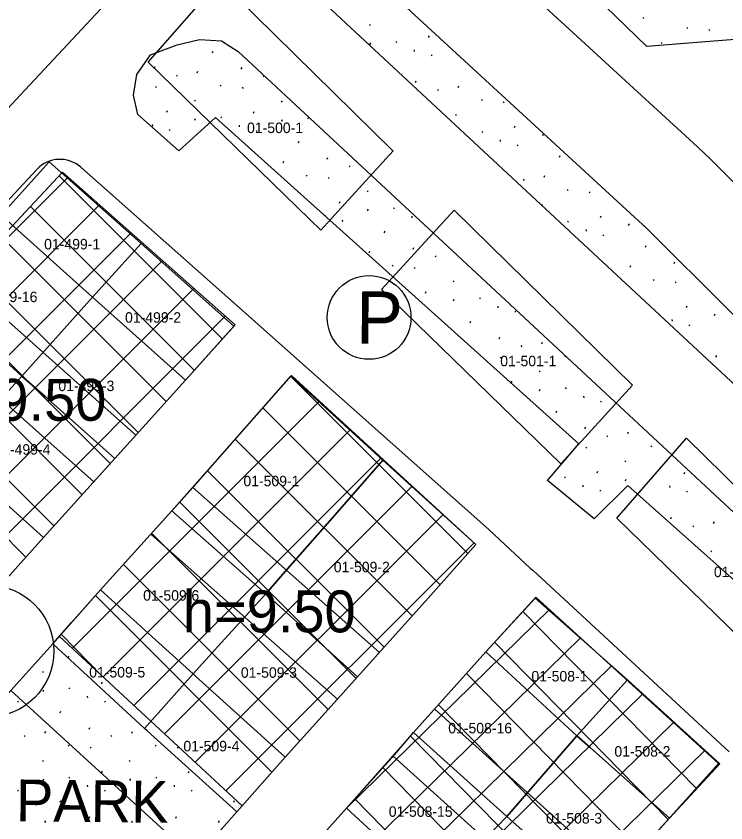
# Model space of a CAD drawing. Extents: x 413946 to 415528, y 4453939 to 4454944.
# Drawn here: x 415335.7 to 415403.5, y 4454656.4 to 4454733.5 of the extents above; entities that cross this region are included whole.
import ezdxf

# ---------------------------------------------------------------- set-up
doc = ezdxf.new("R2010")
doc.units = 0
for name, color, linetype in [('0_KADASTRO', 7, 'Continuous'), ('Level 27', 7, 'Continuous'), ('Level 29', 7, 'Continuous'), ('Level 30', 7, 'Continuous'), ('Level 34', 7, 'Continuous'), ('Level 41', 7, 'Continuous'), ('Level 48', 7, 'Continuous'), ('Level 57', 7, 'Continuous'), ('Level 58', 7, 'Continuous'), ('Level 59', 7, 'Continuous'), ('Level 62', 7, 'Continuous')]:
    doc.layers.add(name, color=color, linetype=linetype)

msp = doc.modelspace()

# ---------------------------------------------------------------- linework, layer by layer
at = {"layer": '0_KADASTRO'}
msp.add_lwpolyline([(415356.662, 4454735.447), (415371.67, 4454720.665), (415371.718, 4454720.618), (415364.825, 4454713.031), (415363.766, 4454714.061), (415348.316, 4454729.096), (415353.87, 4454735.447)], dxfattribs=at)
for points in [[(415334.271, 4454714.48), (415338.87, 4454719.58), (415347.64, 4454711.76), (415343.01, 4454706.657)], [(415370.619, 4454707.393), (415377.552, 4454714.948), (415394.57, 4454698.244), (415387.746, 4454690.728)], [(415327.488, 4454706.957), (415334.271, 4454714.48), (415343.01, 4454706.657), (415336.26, 4454699.11), (415333.525, 4454701.583), (415330.941, 4454703.883)], [(415343.01, 4454706.657), (415347.64, 4454711.76), (415356.5, 4454703.86), (415351.877, 4454698.724)], [(415320.738, 4454699.471), (415325.506, 4454704.758), (415326.014, 4454705.323), (415327.488, 4454706.957), (415330.941, 4454703.883), (415333.525, 4454701.583), (415336.26, 4454699.11), (415333.642, 4454696.258), (415329.46, 4454691.68), (415326.841, 4454693.986), (415325.599, 4454695.102)], [(415336.26, 4454699.11), (415343.01, 4454706.657), (415351.877, 4454698.724), (415345.139, 4454691.24), (415342.249, 4454693.817), (415338.5, 4454697.154)], [(415329.46, 4454691.68), (415333.642, 4454696.258), (415336.26, 4454699.11), (415338.5, 4454697.154), (415342.249, 4454693.817), (415345.139, 4454691.24), (415343.078, 4454688.951), (415338.328, 4454683.675), (415333.128, 4454688.34)], [(415350.57, 4454686.23), (415352.62, 4454688.48), (415361.94, 4454699.1), (415370.74, 4454691.069), (415366.141, 4454685.821), (415361.42, 4454680.44), (415359.55, 4454678.3)], [(415393.09, 4454685.528), (415399.748, 4454693.161), (415414.031, 4454679.142), (415416.333, 4454676.883), (415409.673, 4454669.393), (415409.611, 4454669.453)], [(415322.85, 4454684.32), (415329.46, 4454691.68), (415333.128, 4454688.34), (415338.328, 4454683.675), (415332.628, 4454677.342), (415331.624, 4454676.228), (415325.1, 4454682.19)], [(415359.55, 4454678.3), (415361.42, 4454680.44), (415366.141, 4454685.821), (415370.74, 4454691.069), (415379.633, 4454683.012), (415375.05, 4454677.89), (415368.33, 4454670.38)], [(415343.78, 4454678.67), (415350.57, 4454686.23), (415359.55, 4454678.3), (415357.318, 4454675.84), (415354.99, 4454673.276), (415352.606, 4454670.648), (415349.027, 4454673.9)], [(415339.21, 4454673.54), (415343.78, 4454678.67), (415349.027, 4454673.9), (415352.606, 4454670.648), (415347.963, 4454665.447)], [(415352.606, 4454670.648), (415354.99, 4454673.276), (415357.318, 4454675.84), (415359.55, 4454678.3), (415368.33, 4454670.38), (415366.09, 4454667.89), (415361.41, 4454662.7), (415352.83, 4454670.43)], [(415380.58, 4454672.77), (415385.29, 4454677.9), (415394.1, 4454670.09), (415389.25, 4454664.75)], [(415373.68, 4454665.06), (415380.58, 4454672.77), (415389.25, 4454664.75), (415382.57, 4454657.04)], [(415347.963, 4454665.447), (415352.606, 4454670.648), (415352.83, 4454670.43), (415361.41, 4454662.7), (415356.79, 4454657.48), (415348.22, 4454665.21)], [(415389.25, 4454664.75), (415394.1, 4454670.09), (415402.93, 4454662.05), (415398.1, 4454656.87), (415390.536, 4454663.605)], [(415312.741, 4454643.871), (415317.338, 4454649.022), (415323.927, 4454656.407), (415335.219, 4454669.06), (415352.813, 4454652.987), (415343.355, 4454642.389), (415331.688, 4454629.314), (415330.336, 4454627.8), (415330.167, 4454627.955), (415321.55, 4454635.825)], [(415367.26, 4454657.81), (415371.84, 4454662.92), (415373.68, 4454665.06), (415382.57, 4454657.04), (415380.715, 4454655.072), (415375.88, 4454649.94), (415373.868, 4454651.777), (415372.406, 4454653.112)], [(415382.57, 4454657.04), (415389.25, 4454664.75), (415390.536, 4454663.605), (415398.1, 4454656.87), (415393.33, 4454651.58), (415391.28, 4454649.29)], [(415360.47, 4454650.26), (415367.26, 4454657.81), (415372.406, 4454653.112), (415373.868, 4454651.777), (415375.88, 4454649.94), (415372.01, 4454645.69), (415369.11, 4454642.5)], [(415375.88, 4454649.94), (415380.715, 4454655.072), (415382.57, 4454657.04), (415391.28, 4454649.29), (415389.48, 4454647.27), (415384.8, 4454642.09), (415379.7, 4454646.54)]]:
    msp.add_lwpolyline(points, close=True, dxfattribs=at)
at = {"layer": 'Level 27'}
for p, q in [((415340.152, 4454718.59), (415356.62, 4454703.994)), ((415361.998, 4454699.166), (415379.633, 4454683.012)), ((415385.364, 4454677.98), (415402.793, 4454662.086))]:
    msp.add_line(p, q, dxfattribs=at)
for points in [[(415404.758, 4454731.303), (415395.94, 4454730.583), (415390.998, 4454735.447)], [(415356.62, 4454703.994), (415351.877, 4454698.724), (415345.139, 4454691.24), (415343.078, 4454688.951), (415338.328, 4454683.675), (415332.628, 4454677.342), (415329.63, 4454674.013), (415324.84, 4454668.692), (415320.872, 4454664.284), (415316.282, 4454659.186), (415306.86, 4454648.72)], [(415341.007, 4454675.557), (415343.78, 4454678.67), (415350.57, 4454686.23), (415361.998, 4454699.166)], [(415379.633, 4454683.012), (415375.05, 4454677.89), (415368.33, 4454670.38), (415366.09, 4454667.89), (415361.41, 4454662.7), (415358.506, 4454659.419)], [(415335.77, 4454622.85), (415340.51, 4454628.01), (415347.08, 4454635.44), (415353.77, 4454642.83), (415360.47, 4454650.26), (415367.26, 4454657.81), (415373.68, 4454665.06), (415380.58, 4454672.77), (415385.364, 4454677.98)], [(415335.219, 4454669.06), (415339.21, 4454673.54), (415341.007, 4454675.557)], [(415358.506, 4454659.419), (415356.79, 4454657.48), (415352.813, 4454652.987), (415330.336, 4454627.8), (415312.741, 4454643.871), (415335.219, 4454669.06)], [(415402.793, 4454662.086), (415384.8, 4454642.09), (415371.27, 4454626.96), (415362.7, 4454617.4), (415353.29, 4454606.93)]]:
    msp.add_lwpolyline(points, dxfattribs=at)
at = {"layer": 'Level 29'}
msp.add_lwpolyline([(415289.511, 4454664.315), (415340.152, 4454718.59)], dxfattribs=at)
at = {"layer": 'Level 34'}
for p, q in [((415326.047, 4454703.473), (415340.689, 4454718.114)), ((415355.408, 4454702.647), (415339.821, 4454718.235)), ((415291.109, 4454662.878), (415343.687, 4454715.456)), ((415352.728, 4454699.67), (415337.09, 4454715.308)), ((415294.089, 4454660.201), (415346.686, 4454712.798)), ((415350.049, 4454696.693), (415334.36, 4454712.382)), ((415297.068, 4454657.523), (415349.685, 4454710.14)), ((415347.368, 4454693.716), (415331.629, 4454709.456)), ((415300.047, 4454654.845), (415352.684, 4454707.483)), ((415344.688, 4454690.74), (415328.899, 4454706.529)), ((415303.026, 4454652.167), (415355.683, 4454704.825)), ((415342.008, 4454687.763), (415326.168, 4454703.603)), ((415339.328, 4454684.786), (415323.438, 4454700.676)), ((415378.867, 4454682.156), (415361.932, 4454699.091)), ((415336.648, 4454681.809), (415320.707, 4454697.75)), ((415341.077, 4454673.093), (415364.687, 4454696.703)), ((415376.196, 4454679.171), (415359.279, 4454696.088)), ((415344.011, 4454670.371), (415367.639, 4454693.999)), ((415373.524, 4454676.185), (415356.625, 4454693.084)), ((415346.947, 4454667.649), (415370.591, 4454691.294)), ((415370.853, 4454673.2), (415353.972, 4454690.081)), ((415349.881, 4454664.927), (415373.544, 4454688.59)), ((415368.181, 4454670.215), (415351.318, 4454687.077)), ((415352.816, 4454662.205), (415376.496, 4454685.885)), ((415365.501, 4454667.237), (415348.648, 4454684.09)), ((415355.751, 4454659.483), (415379.449, 4454683.181)), ((415362.819, 4454664.263), (415345.972, 4454681.11)), ((415360.149, 4454661.276), (415343.297, 4454678.128)), ((415367.28, 4454657.833), (415386.648, 4454676.809)), ((415400.67, 4454659.726), (415384.117, 4454676.622)), ((415344.008, 4454670.374), (415340.017, 4454674.447)), ((415365.12, 4454650.117), (415389.609, 4454674.109)), ((415397.989, 4454656.747), (415381.407, 4454673.671)), ((415368.102, 4454647.438), (415392.569, 4454671.41)), ((415395.308, 4454653.768), (415378.723, 4454670.695)), ((415371.347, 4454645.017), (415395.529, 4454668.71)), ((415392.627, 4454650.788), (415376.05, 4454667.708)), ((415374.066, 4454642.082), (415398.489, 4454666.011)), ((415389.946, 4454647.809), (415373.378, 4454664.719)), ((415377.048, 4454639.404), (415401.45, 4454663.311)), ((415387.265, 4454644.83), (415370.72, 4454661.717)), ((415384.585, 4454641.85), (415368.061, 4454658.715))]:
    msp.add_line(p, q, dxfattribs=at)
at = {"layer": 'Level 41'}
for p, q in [((415395.569, 4454733.365), (415395.64, 4454733.259)), ((415369.469, 4454732.697), (415369.539, 4454732.59)), ((415399.777, 4454732.436), (415399.848, 4454732.329)), ((415375.108, 4454731.447), (415375.181, 4454731.605)), ((415401.876, 4454732.244), (415401.947, 4454732.137)), ((415369.507, 4454730.775), (415369.581, 4454730.934)), ((415371.976, 4454731.095), (415372.046, 4454730.987)), ((415397.321, 4454730.983), (415397.392, 4454730.876)), ((415354.465, 4454729.991), (415354.538, 4454730.151)), ((415373.725, 4454730.286), (415373.742, 4454730.125)), ((415375.351, 4454729.799), (415375.419, 4454729.691)), ((415348.928, 4454728.518), (415349, 4454728.677)), ((415357.221, 4454728.433), (415357.293, 4454728.592)), ((415351.017, 4454727.88), (415351.087, 4454727.774)), ((415353.007, 4454728.068), (415353.08, 4454728.227)), ((415359.31, 4454727.796), (415359.379, 4454727.689)), ((415355.215, 4454726.908), (415355.285, 4454726.801)), ((415373.858, 4454727.14), (415373.93, 4454727.299)), ((415349.02, 4454726.78), (415349.09, 4454726.672)), ((415357.312, 4454726.695), (415357.382, 4454726.587)), ((415375.947, 4454726.503), (415376.017, 4454726.396)), ((415377.937, 4454726.69), (415378.01, 4454726.85)), ((415352.745, 4454725.481), (415352.814, 4454725.373)), ((415361.037, 4454725.396), (415361.107, 4454725.288)), ((415380.145, 4454725.531), (415380.215, 4454725.423)), ((415382.242, 4454725.317), (415382.312, 4454725.21)), ((415350.091, 4454724.315), (415350.164, 4454724.473)), ((415355.251, 4454723.878), (415355.321, 4454723.77)), ((415358.384, 4454724.23), (415358.457, 4454724.388)), ((415377.674, 4454724.103), (415377.744, 4454723.995)), ((415348.709, 4454723.154), (415348.725, 4454722.994)), ((415352.783, 4454723.558), (415352.857, 4454723.717)), ((415357.001, 4454723.069), (415357.017, 4454722.909)), ((415361.075, 4454723.473), (415361.149, 4454723.633)), ((415363.544, 4454723.793), (415363.614, 4454723.685)), ((415350.334, 4454722.667), (415350.403, 4454722.559)), ((415358.626, 4454722.582), (415358.695, 4454722.475)), ((415380.181, 4454722.5), (415380.251, 4454722.393)), ((415383.314, 4454722.852), (415383.387, 4454723.01)), ((415362.67, 4454721.397), (415362.744, 4454721.556)), ((415381.931, 4454721.691), (415381.947, 4454721.531)), ((415386.005, 4454722.096), (415386.079, 4454722.255)), ((415383.556, 4454721.205), (415383.625, 4454721.097)), ((415365.427, 4454719.839), (415365.498, 4454719.998)), ((415387.6, 4454720.019), (415387.674, 4454720.178)), ((415361.213, 4454719.474), (415361.285, 4454719.633)), ((415367.515, 4454719.201), (415367.585, 4454719.095)), ((415363.421, 4454718.314), (415363.491, 4454718.206)), ((415365.518, 4454718.101), (415365.588, 4454717.993)), ((415384.152, 4454717.908), (415384.222, 4454717.802)), ((415386.142, 4454718.096), (415386.215, 4454718.255)), ((415388.351, 4454716.936), (415388.421, 4454716.829)), ((415369.243, 4454716.801), (415369.313, 4454716.694)), ((415390.448, 4454716.723), (415390.518, 4454716.615)), ((415366.59, 4454715.636), (415366.662, 4454715.794)), ((415385.88, 4454715.509), (415385.947, 4454715.405)), ((415369.281, 4454714.879), (415369.355, 4454715.038)), ((415371.749, 4454715.199), (415371.819, 4454715.091)), ((415365.207, 4454714.475), (415365.214, 4454714.409)), ((415366.832, 4454713.988), (415366.901, 4454713.88)), ((415373.499, 4454714.39), (415373.516, 4454714.23)), ((415388.387, 4454713.906), (415388.457, 4454713.798)), ((415391.52, 4454714.258), (415391.592, 4454714.416)), ((415390.137, 4454713.097), (415390.153, 4454712.937)), ((415394.211, 4454713.501), (415394.285, 4454713.661)), ((415370.876, 4454712.803), (415370.949, 4454712.962)), ((415391.762, 4454712.61), (415391.831, 4454712.503)), ((415395.806, 4454711.425), (415395.879, 4454711.584)), ((415369.418, 4454710.879), (415369.491, 4454711.039)), ((415373.632, 4454711.244), (415373.704, 4454711.404)), ((415375.721, 4454710.607), (415375.791, 4454710.5)), ((415398.562, 4454709.867), (415398.634, 4454710.026)), ((415371.626, 4454709.72), (415371.696, 4454709.612)), ((415373.723, 4454709.506), (415373.793, 4454709.399)), ((415394.348, 4454709.502), (415394.421, 4454709.661)), ((415377.448, 4454708.207), (415377.518, 4454708.099)), ((415396.556, 4454708.342), (415396.626, 4454708.234)), ((415398.653, 4454708.129), (415398.723, 4454708.021)), ((415374.795, 4454707.041), (415374.868, 4454707.199)), ((415377.487, 4454706.285), (415377.56, 4454706.444)), ((415379.955, 4454706.604), (415380.025, 4454706.497)), ((415381.705, 4454705.795), (415381.721, 4454705.635)), ((415383.33, 4454705.309), (415383.399, 4454705.201)), ((415399.725, 4454705.663), (415399.798, 4454705.822)), ((415402.416, 4454704.907), (415402.49, 4454705.066)), ((415379.081, 4454704.208), (415379.155, 4454704.367)), ((415398.342, 4454704.503), (415398.358, 4454704.342)), ((415399.967, 4454704.016), (415400.036, 4454703.908)), ((415381.838, 4454702.65), (415381.909, 4454702.809)), ((415385.916, 4454702.2), (415385.989, 4454702.359)), ((415383.926, 4454702.013), (415383.996, 4454701.906)), ((415381.929, 4454700.912), (415381.999, 4454700.804)), ((415388.124, 4454701.041), (415388.194, 4454700.933)), ((415402.554, 4454700.907), (415402.626, 4454701.067)), ((415385.654, 4454699.613), (415385.724, 4454699.505)), ((415383.001, 4454698.447), (415383.073, 4454698.605)), ((415385.692, 4454697.69), (415385.766, 4454697.849)), ((415388.16, 4454698.01), (415388.23, 4454697.902)), ((415389.91, 4454697.201), (415389.927, 4454697.041)), ((415391.535, 4454696.714), (415391.604, 4454696.607)), ((415387.287, 4454695.614), (415387.361, 4454695.773)), ((415390.043, 4454694.056), (415390.115, 4454694.215)), ((415394.122, 4454693.606), (415394.194, 4454693.765)), ((415392.132, 4454693.418), (415392.202, 4454693.311)), ((415390.134, 4454692.318), (415390.204, 4454692.21)), ((415396.33, 4454692.446), (415396.4, 4454692.338)), ((415393.859, 4454691.018), (415393.929, 4454690.911)), ((415391.206, 4454689.852), (415391.279, 4454690.011)), ((415399.499, 4454689.768), (415399.571, 4454689.926)), ((415388.073, 4454689.5), (415388.143, 4454689.393)), ((415393.898, 4454689.096), (415393.971, 4454689.255)), ((415396.366, 4454689.416), (415396.436, 4454689.308)), ((415389.823, 4454688.692), (415389.84, 4454688.531)), ((415398.116, 4454688.607), (415398.132, 4454688.447)), ((415391.448, 4454688.205), (415391.517, 4454688.097)), ((415399.741, 4454688.12), (415399.81, 4454688.012)), ((415398.249, 4454685.461), (415398.32, 4454685.62)), ((415400.337, 4454684.824), (415400.407, 4454684.717)), ((415402.327, 4454685.011), (415402.4, 4454685.171)), ((415402.065, 4454682.424), (415402.135, 4454682.316))]:
    msp.add_line(p, q, dxfattribs=at)
at = {"layer": 'Level 48'}
msp.add_circle((415369.425, 4454704.707), 4, dxfattribs=at)
at = {"layer": 'Level 57'}
for p, q in [((415357.304, 4454658.043), (415339.836, 4454674.243)), ((415340.686, 4454672.352), (415340.757, 4454672.245)), ((415338.23, 4454670.899), (415338.301, 4454670.792)), ((415343.882, 4454669.706), (415343.953, 4454669.865)), ((415338.288, 4454668.977), (415338.36, 4454669.137)), ((415340.753, 4454669.322), (415340.824, 4454669.215)), ((415342.511, 4454668.531), (415342.529, 4454668.371)), ((415335.848, 4454668.061), (415335.918, 4454667.954)), ((415344.141, 4454668.061), (415344.211, 4454667.954)), ((415339.904, 4454666.917), (415339.976, 4454667.077)), ((415342.676, 4454665.387), (415342.746, 4454665.547)), ((415336.478, 4454664.771), (415336.549, 4454664.665)), ((415338.466, 4454664.979), (415338.537, 4454665.139)), ((415344.771, 4454664.771), (415344.842, 4454664.665)), ((415346.759, 4454664.979), (415346.83, 4454665.139)), ((415340.686, 4454663.842), (415340.757, 4454663.735)), ((415348.979, 4454663.842), (415349.05, 4454663.735)), ((415342.785, 4454663.65), (415342.856, 4454663.543)), ((415351.078, 4454663.65), (415351.149, 4454663.543)), ((415338.23, 4454662.389), (415338.301, 4454662.282)), ((415346.523, 4454662.389), (415346.594, 4454662.282)), ((415338.288, 4454660.467), (415338.36, 4454660.627)), ((415340.753, 4454660.812), (415340.824, 4454660.705)), ((415343.882, 4454661.196), (415343.953, 4454661.355)), ((415346.581, 4454660.467), (415346.653, 4454660.627)), ((415349.046, 4454660.812), (415349.117, 4454660.705)), ((415352.175, 4454661.196), (415352.246, 4454661.355)), ((415342.511, 4454660.021), (415342.529, 4454659.861)), ((415350.804, 4454660.021), (415350.822, 4454659.861)), ((415335.848, 4454659.551), (415335.918, 4454659.444)), ((415344.141, 4454659.551), (415344.211, 4454659.444)), ((415352.434, 4454659.551), (415352.504, 4454659.444)), ((415339.904, 4454658.407), (415339.976, 4454658.567)), ((415348.197, 4454658.407), (415348.269, 4454658.567)), ((415356.49, 4454658.407), (415356.562, 4454658.567)), ((415342.676, 4454656.877), (415342.746, 4454657.037)), ((415350.969, 4454656.877), (415351.039, 4454657.037)), ((415338.466, 4454656.469), (415338.537, 4454656.629)), ((415346.759, 4454656.469), (415346.83, 4454656.629)), ((415355.052, 4454656.469), (415355.123, 4454656.629))]:
    msp.add_line(p, q, dxfattribs=at)
at = {"layer": 'Level 58'}
msp.add_circle((415333.018, 4454672.834), 6.3, dxfattribs=at)
at = {"layer": 'Level 59'}
for points in [[(415330.524, 4454708.271), (415347.149, 4454693.473)], [(415326.429, 4454703.882), (415343.134, 4454689.013)], [(415352.556, 4454688.479), (415370.414, 4454672.709)], [(415348.565, 4454683.998), (415366.407, 4454668.242)], [(415375.742, 4454667.241), (415393.233, 4454651.462)], [(415371.729, 4454662.779), (415389.219, 4454647.001)]]:
    msp.add_lwpolyline(points, dxfattribs=at)
at = {"layer": 'Level 62'}
for p, q in [((415341.884, 4454719.059), (415357.615, 4454705.117)), ((415357.615, 4454705.117), (415380.878, 4454684.412)), ((415380.878, 4454684.412), (415384.854, 4454680.732)), ((415384.854, 4454680.732), (415385.051, 4454680.55)), ((415385.051, 4454680.55), (415403.804, 4454663.195))]:
    msp.add_line(p, q, dxfattribs=at)
for points in [[(415395.948, 4454713.219), (415371.816, 4454735.447)], [(415400.79, 4454720.995), (415385.1, 4454735.447)], [(415344.702, 4454735.196), (415336.562, 4454726.445)], [(415365.4, 4454734.526), (415410.343, 4454692.703)], [(415410.137, 4454674.393), (415394.131, 4454688.64), (415390.908, 4454685.463), (415386.476, 4454689.138), (415389.461, 4454692.618), (415354.748, 4454723.814), (415351.246, 4454720.64), (415347.331, 4454724.09), (415346.92, 4454725.955), (415347.24, 4454727.931), (415348.549, 4454729.788), (415351.099, 4454730.742), (415353.235, 4454731.26), (415355.323, 4454731.139), (415356.933, 4454730.112)], [(415356.933, 4454730.112), (415410.206, 4454680.536)], [(415336.562, 4454726.445), (415308.832, 4454696.63)], [(415402.045, 4454719.839), (415400.79, 4454720.995)], [(415410.551, 4454711.331), (415410.5, 4454711.383), (415402.045, 4454719.839)], [(415337.698, 4454718.857), (415288.899, 4454666.39)], [(415410.409, 4454698.667), (415404.116, 4454705.039), (415395.681, 4454713.475)]]:
    msp.add_lwpolyline(points, dxfattribs=at)
msp.add_arc((415339.895, 4454716.813), 3, 48.45206, 137.07054, dxfattribs=at)

# ---------------------------------------------------------------- texts
at = {"layer": '0_KADASTRO'}
for s, p in [('01-500-1', (415357.769, 4454722.325)), ('01-499-1', (415338.392, 4454711.21)), ('01-499-16', (415331.655, 4454706.174)), ('01-499-2', (415346.115, 4454704.208)), ('01-501-1', (415381.95, 4454700.044)), ('01-499-3', (415339.743, 4454697.672)), ('01-499-4', (415333.638, 4454691.6)), ('01-509-1', (415357.42, 4454688.58)), ('01-509-2', (415366.051, 4454680.363)), ('01-502-1', (415402.357, 4454679.9)), ('01-509-6', (415347.845, 4454677.65)), ('01-509-5', (415342.693, 4454670.311)), ('01-509-3', (415357.181, 4454670.282)), ('01-508-1', (415384.926, 4454669.929)), ('01-508-16', (415376.983, 4454664.969)), ('01-509-4', (415351.687, 4454663.252)), ('01-508-2', (415392.85, 4454662.749)), ('01-508-15', (415371.302, 4454657)), ('01-508-3', (415386.325, 4454656.359))]:
    msp.add_text(s, height=1, dxfattribs=at).set_placement(p)
at = {"layer": 'Level 30'}
for p in [(415327.826, 4454694.84), (415351.634, 4454674.625)]:
    msp.add_text('h=9.50', height=4, dxfattribs=at).set_placement(p)
at = {"layer": 'Level 41'}
msp.add_text('PARK', height=4, rotation=359.4141, dxfattribs=at).set_placement((415335.684, 4454656.571))
at = {"layer": 'Level 48'}
msp.add_text('P', height=5, rotation=359.4141, dxfattribs=at).set_placement((415368.164, 4454702.218))

doc.saveas('drawing.dxf')
